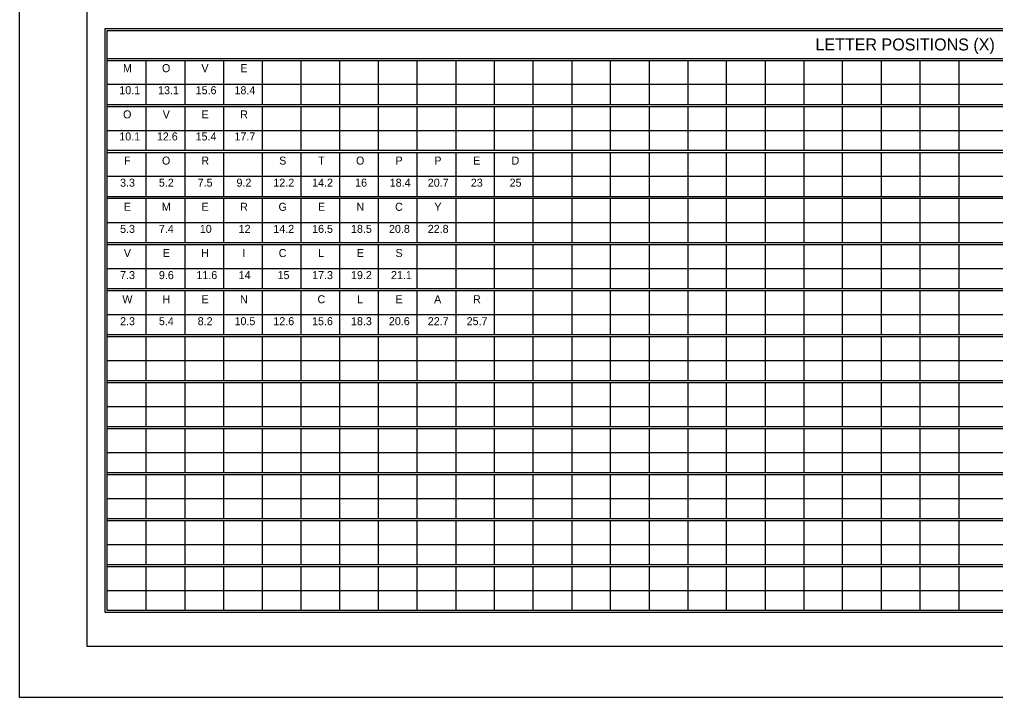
# Model space of a CAD drawing. Extents: x 1806251 to 1809821, y 414895 to 422886.
# Drawn here: x 1809672.13 to 1809679.34, y 415265.97 to 415270.98 of the extents above; entities that cross this region are included whole.
import ezdxf

# ---------------------------------------------------------------- set-up
doc = ezdxf.new("R2010")
doc.units = 0
doc.layers.add('GSSHT', color=7, linetype='Continuous')

msp = doc.modelspace()

# ---------------------------------------------------------------- linework, layer by layer
at = {"layer": 'GSSHT'}
for p, q in [((1809672.1349, 415265.9725), (1809672.1349, 415274.2262)), ((1809672.7816, 415270.6885), (1809684.4905, 415270.6885)), ((1809672.7816, 415270.6737), (1809684.4905, 415270.6737)), ((1809673.0681, 415270.6737), (1809673.0681, 415270.3489)), ((1809673.3545, 415270.6737), (1809673.3545, 415270.3489)), ((1809673.641, 415270.6737), (1809673.641, 415270.3489)), ((1809673.9245, 415270.6737), (1809673.9245, 415270.3489)), ((1809674.2109, 415270.6737), (1809674.2109, 415270.3489)), ((1809674.4973, 415270.6737), (1809674.4973, 415270.3489)), ((1809674.7808, 415270.6737), (1809674.7808, 415270.3489)), ((1809675.0673, 415270.6737), (1809675.0673, 415270.3489)), ((1809675.3537, 415270.6737), (1809675.3537, 415270.3489)), ((1809675.6372, 415270.6737), (1809675.6372, 415270.3489)), ((1809675.9237, 415270.6737), (1809675.9237, 415270.3489)), ((1809676.2101, 415270.6737), (1809676.2101, 415270.3489)), ((1809676.4936, 415270.6737), (1809676.4936, 415270.3489)), ((1809676.7801, 415270.6737), (1809676.7801, 415270.3489)), ((1809677.0665, 415270.6737), (1809677.0665, 415270.3489)), ((1809677.35, 415270.6737), (1809677.35, 415270.3489)), ((1809677.6364, 415270.6737), (1809677.6364, 415270.3489)), ((1809677.9229, 415270.6737), (1809677.9229, 415270.3489)), ((1809678.2064, 415270.6737), (1809678.2064, 415270.3489)), ((1809678.4928, 415270.6737), (1809678.4928, 415270.3489)), ((1809678.7793, 415270.6737), (1809678.7793, 415270.3489)), ((1809679.0657, 415270.6737), (1809679.0657, 415270.3489)), ((1809672.7816, 415270.4995), (1809683.6311, 415270.4995)), ((1809672.7816, 415270.3489), (1809684.4905, 415270.3489)), ((1809672.7816, 415270.3341), (1809684.4905, 415270.3341)), ((1809673.0681, 415270.3341), (1809673.0681, 415270.0122)), ((1809673.3545, 415270.3341), (1809673.3545, 415270.0122)), ((1809673.641, 415270.3341), (1809673.641, 415270.0122)), ((1809673.9245, 415270.3341), (1809673.9245, 415270.0122)), ((1809674.2109, 415270.3341), (1809674.2109, 415270.0122)), ((1809674.4973, 415270.3341), (1809674.4973, 415270.0122)), ((1809674.7808, 415270.3341), (1809674.7808, 415270.0122)), ((1809675.0673, 415270.3341), (1809675.0673, 415270.0122)), ((1809675.3537, 415270.3341), (1809675.3537, 415270.0122)), ((1809675.6372, 415270.3341), (1809675.6372, 415270.0122)), ((1809675.9237, 415270.3341), (1809675.9237, 415270.0122)), ((1809676.2101, 415270.3341), (1809676.2101, 415270.0122)), ((1809676.4936, 415270.3341), (1809676.4936, 415270.0122)), ((1809676.7801, 415270.3341), (1809676.7801, 415270.0122)), ((1809677.0665, 415270.3341), (1809677.0665, 415270.0122)), ((1809677.35, 415270.3341), (1809677.35, 415270.0122)), ((1809677.6364, 415270.3341), (1809677.6364, 415270.0122)), ((1809677.9229, 415270.3341), (1809677.9229, 415270.0122)), ((1809678.2064, 415270.3341), (1809678.2064, 415270.0122)), ((1809678.4928, 415270.3341), (1809678.4928, 415270.0122)), ((1809678.7793, 415270.3341), (1809678.7793, 415270.0122)), ((1809679.0657, 415270.3341), (1809679.0657, 415270.0122)), ((1809672.7816, 415270.1569), (1809683.6311, 415270.1569)), ((1809672.7816, 415270.0122), (1809684.4905, 415270.0122)), ((1809672.7816, 415269.9945), (1809684.4905, 415269.9945)), ((1809673.0681, 415269.9945), (1809673.0681, 415269.6697)), ((1809673.3545, 415269.9945), (1809673.3545, 415269.6697)), ((1809673.641, 415269.9945), (1809673.641, 415269.6697)), ((1809673.9245, 415269.9945), (1809673.9245, 415269.6697)), ((1809674.2109, 415269.9945), (1809674.2109, 415269.6697)), ((1809674.4973, 415269.9945), (1809674.4973, 415269.6697)), ((1809674.7808, 415269.9945), (1809674.7808, 415269.6697)), ((1809675.0673, 415269.9945), (1809675.0673, 415269.6697)), ((1809675.3537, 415269.9945), (1809675.3537, 415269.6697)), ((1809675.6372, 415269.9945), (1809675.6372, 415269.6697)), ((1809675.9237, 415269.9945), (1809675.9237, 415269.6697)), ((1809676.2101, 415269.9945), (1809676.2101, 415269.6697)), ((1809676.4936, 415269.9945), (1809676.4936, 415269.6697)), ((1809676.7801, 415269.9945), (1809676.7801, 415269.6697)), ((1809677.0665, 415269.9945), (1809677.0665, 415269.6697)), ((1809677.35, 415269.9945), (1809677.35, 415269.6697)), ((1809677.6364, 415269.9945), (1809677.6364, 415269.6697)), ((1809677.9229, 415269.9945), (1809677.9229, 415269.6697)), ((1809678.2064, 415269.9945), (1809678.2064, 415269.6697)), ((1809678.4928, 415269.9945), (1809678.4928, 415269.6697)), ((1809678.7793, 415269.9945), (1809678.7793, 415269.6697)), ((1809679.0657, 415269.9945), (1809679.0657, 415269.6697)), ((1809672.7816, 415269.8203), (1809683.6311, 415269.8203)), ((1809672.7816, 415269.6697), (1809684.4905, 415269.6697)), ((1809672.7816, 415269.6579), (1809684.4905, 415269.6579)), ((1809673.0681, 415269.6579), (1809673.0681, 415269.3301)), ((1809673.3545, 415269.6579), (1809673.3545, 415269.3301)), ((1809673.641, 415269.6579), (1809673.641, 415269.3301)), ((1809673.9245, 415269.6579), (1809673.9245, 415269.3301)), ((1809674.2109, 415269.6579), (1809674.2109, 415269.3301)), ((1809674.4973, 415269.6579), (1809674.4973, 415269.3301)), ((1809674.7808, 415269.6579), (1809674.7808, 415269.3301)), ((1809675.0673, 415269.6579), (1809675.0673, 415269.3301)), ((1809675.3537, 415269.6579), (1809675.3537, 415269.3301)), ((1809675.6372, 415269.6579), (1809675.6372, 415269.3301)), ((1809675.9237, 415269.6579), (1809675.9237, 415269.3301)), ((1809676.2101, 415269.6579), (1809676.2101, 415269.3301)), ((1809676.4936, 415269.6579), (1809676.4936, 415269.3301)), ((1809676.7801, 415269.6579), (1809676.7801, 415269.3301)), ((1809677.0665, 415269.6579), (1809677.0665, 415269.3301)), ((1809677.35, 415269.6579), (1809677.35, 415269.3301)), ((1809677.6364, 415269.6579), (1809677.6364, 415269.3301)), ((1809677.9229, 415269.6579), (1809677.9229, 415269.3301)), ((1809678.2064, 415269.6579), (1809678.2064, 415269.3301)), ((1809678.4928, 415269.6579), (1809678.4928, 415269.3301)), ((1809678.7793, 415269.6579), (1809678.7793, 415269.3301)), ((1809679.0657, 415269.6579), (1809679.0657, 415269.3301)), ((1809672.7816, 415269.4777), (1809683.6311, 415269.4777)), ((1809672.7816, 415269.3301), (1809684.4905, 415269.3301)), ((1809672.7816, 415269.3153), (1809684.4905, 415269.3153)), ((1809673.0681, 415269.3153), (1809673.0681, 415268.9905)), ((1809673.3545, 415269.3153), (1809673.3545, 415268.9905)), ((1809673.641, 415269.3153), (1809673.641, 415268.9905)), ((1809673.9245, 415269.3153), (1809673.9245, 415268.9905)), ((1809674.2109, 415269.3153), (1809674.2109, 415268.9905)), ((1809674.4973, 415269.3153), (1809674.4973, 415268.9905)), ((1809674.7808, 415269.3153), (1809674.7808, 415268.9905)), ((1809675.0673, 415269.3153), (1809675.0673, 415268.9905)), ((1809675.3537, 415269.3153), (1809675.3537, 415268.9905)), ((1809675.6372, 415269.3153), (1809675.6372, 415268.9905)), ((1809675.9237, 415269.3153), (1809675.9237, 415268.9905)), ((1809676.2101, 415269.3153), (1809676.2101, 415268.9905)), ((1809676.4936, 415269.3153), (1809676.4936, 415268.9905)), ((1809676.7801, 415269.3153), (1809676.7801, 415268.9905)), ((1809677.0665, 415269.3153), (1809677.0665, 415268.9905)), ((1809677.35, 415269.3153), (1809677.35, 415268.9905)), ((1809677.6364, 415269.3153), (1809677.6364, 415268.9905)), ((1809677.9229, 415269.3153), (1809677.9229, 415268.9905)), ((1809678.2064, 415269.3153), (1809678.2064, 415268.9905)), ((1809678.4928, 415269.3153), (1809678.4928, 415268.9905)), ((1809678.7793, 415269.3153), (1809678.7793, 415268.9905)), ((1809679.0657, 415269.3153), (1809679.0657, 415268.9905)), ((1809672.7816, 415269.1381), (1809683.6311, 415269.1381)), ((1809672.7816, 415268.9905), (1809684.4905, 415268.9905)), ((1809672.7816, 415268.9757), (1809684.4905, 415268.9757)), ((1809673.0681, 415268.9757), (1809673.0681, 415268.6509)), ((1809673.3545, 415268.9757), (1809673.3545, 415268.6509)), ((1809673.641, 415268.9757), (1809673.641, 415268.6509)), ((1809673.9245, 415268.9757), (1809673.9245, 415268.6509)), ((1809674.2109, 415268.9757), (1809674.2109, 415268.6509)), ((1809674.4973, 415268.9757), (1809674.4973, 415268.6509)), ((1809674.7808, 415268.9757), (1809674.7808, 415268.6509)), ((1809675.0673, 415268.9757), (1809675.0673, 415268.6509)), ((1809675.3537, 415268.9757), (1809675.3537, 415268.6509)), ((1809675.6372, 415268.9757), (1809675.6372, 415268.6509)), ((1809675.9237, 415268.9757), (1809675.9237, 415268.6509)), ((1809676.2101, 415268.9757), (1809676.2101, 415268.6509)), ((1809676.4936, 415268.9757), (1809676.4936, 415268.6509)), ((1809676.7801, 415268.9757), (1809676.7801, 415268.6509)), ((1809677.0665, 415268.9757), (1809677.0665, 415268.6509)), ((1809677.35, 415268.9757), (1809677.35, 415268.6509)), ((1809677.6364, 415268.9757), (1809677.6364, 415268.6509)), ((1809677.9229, 415268.9757), (1809677.9229, 415268.6509)), ((1809678.2064, 415268.9757), (1809678.2064, 415268.6509)), ((1809678.4928, 415268.9757), (1809678.4928, 415268.6509)), ((1809678.7793, 415268.9757), (1809678.7793, 415268.6509)), ((1809679.0657, 415268.9757), (1809679.0657, 415268.6509)), ((1809672.7816, 415268.7985), (1809683.6311, 415268.7985)), ((1809672.7816, 415268.6509), (1809684.4905, 415268.6509)), ((1809672.7816, 415268.6361), (1809684.4905, 415268.6361)), ((1809673.0681, 415268.6361), (1809673.0681, 415268.3113)), ((1809673.3545, 415268.6361), (1809673.3545, 415268.3113)), ((1809673.641, 415268.6361), (1809673.641, 415268.3113)), ((1809673.9245, 415268.6361), (1809673.9245, 415268.3113)), ((1809674.2109, 415268.6361), (1809674.2109, 415268.3113)), ((1809674.4973, 415268.6361), (1809674.4973, 415268.3113)), ((1809674.7808, 415268.6361), (1809674.7808, 415268.3113)), ((1809675.0673, 415268.6361), (1809675.0673, 415268.3113)), ((1809675.3537, 415268.6361), (1809675.3537, 415268.3113)), ((1809675.6372, 415268.6361), (1809675.6372, 415268.3113)), ((1809675.9237, 415268.6361), (1809675.9237, 415268.3113)), ((1809676.2101, 415268.6361), (1809676.2101, 415268.3113)), ((1809676.4936, 415268.6361), (1809676.4936, 415268.3113)), ((1809676.7801, 415268.6361), (1809676.7801, 415268.3113)), ((1809677.0665, 415268.6361), (1809677.0665, 415268.3113)), ((1809677.35, 415268.6361), (1809677.35, 415268.3113)), ((1809677.6364, 415268.6361), (1809677.6364, 415268.3113)), ((1809677.9229, 415268.6361), (1809677.9229, 415268.3113)), ((1809678.2064, 415268.6361), (1809678.2064, 415268.3113)), ((1809678.4928, 415268.6361), (1809678.4928, 415268.3113)), ((1809678.7793, 415268.6361), (1809678.7793, 415268.3113)), ((1809679.0657, 415268.6361), (1809679.0657, 415268.3113)), ((1809672.7816, 415268.4589), (1809683.6311, 415268.4589)), ((1809672.7816, 415268.3113), (1809684.4905, 415268.3113)), ((1809672.7816, 415268.2965), (1809684.4905, 415268.2965)), ((1809673.0681, 415268.2965), (1809673.0681, 415267.9717)), ((1809673.3545, 415268.2965), (1809673.3545, 415267.9717)), ((1809673.641, 415268.2965), (1809673.641, 415267.9717)), ((1809673.9245, 415268.2965), (1809673.9245, 415267.9717)), ((1809674.2109, 415268.2965), (1809674.2109, 415267.9717)), ((1809674.4973, 415268.2965), (1809674.4973, 415267.9717)), ((1809674.7808, 415268.2965), (1809674.7808, 415267.9717)), ((1809675.0673, 415268.2965), (1809675.0673, 415267.9717)), ((1809675.3537, 415268.2965), (1809675.3537, 415267.9717)), ((1809675.6372, 415268.2965), (1809675.6372, 415267.9717)), ((1809675.9237, 415268.2965), (1809675.9237, 415267.9717)), ((1809676.2101, 415268.2965), (1809676.2101, 415267.9717)), ((1809676.4936, 415268.2965), (1809676.4936, 415267.9717)), ((1809676.7801, 415268.2965), (1809676.7801, 415267.9717)), ((1809677.0665, 415268.2965), (1809677.0665, 415267.9717)), ((1809677.35, 415268.2965), (1809677.35, 415267.9717)), ((1809677.6364, 415268.2965), (1809677.6364, 415267.9717)), ((1809677.9229, 415268.2965), (1809677.9229, 415267.9717)), ((1809678.2064, 415268.2965), (1809678.2064, 415267.9717)), ((1809678.4928, 415268.2965), (1809678.4928, 415267.9717)), ((1809678.7793, 415268.2965), (1809678.7793, 415267.9717)), ((1809679.0657, 415268.2965), (1809679.0657, 415267.9717)), ((1809672.7816, 415268.1193), (1809683.6311, 415268.1193)), ((1809672.7816, 415267.9717), (1809684.4905, 415267.9717)), ((1809672.7816, 415267.9569), (1809684.4905, 415267.9569)), ((1809673.0681, 415267.9569), (1809673.0681, 415267.6321)), ((1809673.3545, 415267.9569), (1809673.3545, 415267.6321)), ((1809673.641, 415267.9569), (1809673.641, 415267.6321)), ((1809673.9245, 415267.9569), (1809673.9245, 415267.6321)), ((1809674.2109, 415267.9569), (1809674.2109, 415267.6321)), ((1809674.4973, 415267.9569), (1809674.4973, 415267.6321)), ((1809674.7808, 415267.9569), (1809674.7808, 415267.6321)), ((1809675.0673, 415267.9569), (1809675.0673, 415267.6321)), ((1809675.3537, 415267.9569), (1809675.3537, 415267.6321)), ((1809675.6372, 415267.9569), (1809675.6372, 415267.6321)), ((1809675.9237, 415267.9569), (1809675.9237, 415267.6321)), ((1809676.2101, 415267.9569), (1809676.2101, 415267.6321)), ((1809676.4936, 415267.9569), (1809676.4936, 415267.6321)), ((1809676.7801, 415267.9569), (1809676.7801, 415267.6321)), ((1809677.0665, 415267.9569), (1809677.0665, 415267.6321)), ((1809677.35, 415267.9569), (1809677.35, 415267.6321)), ((1809677.6364, 415267.9569), (1809677.6364, 415267.6321)), ((1809677.9229, 415267.9569), (1809677.9229, 415267.6321)), ((1809678.2064, 415267.9569), (1809678.2064, 415267.6321)), ((1809678.4928, 415267.9569), (1809678.4928, 415267.6321)), ((1809678.7793, 415267.9569), (1809678.7793, 415267.6321)), ((1809679.0657, 415267.9569), (1809679.0657, 415267.6321)), ((1809672.7816, 415267.7797), (1809683.6311, 415267.7797)), ((1809672.7816, 415267.6321), (1809684.4905, 415267.6321)), ((1809672.7816, 415267.6173), (1809684.4905, 415267.6173)), ((1809673.0681, 415267.6173), (1809673.0681, 415267.2925)), ((1809673.3545, 415267.6173), (1809673.3545, 415267.2925)), ((1809673.641, 415267.6173), (1809673.641, 415267.2925)), ((1809673.9245, 415267.6173), (1809673.9245, 415267.2925)), ((1809674.2109, 415267.6173), (1809674.2109, 415267.2925)), ((1809674.4973, 415267.6173), (1809674.4973, 415267.2925)), ((1809674.7808, 415267.6173), (1809674.7808, 415267.2925)), ((1809675.0673, 415267.6173), (1809675.0673, 415267.2925)), ((1809675.3537, 415267.6173), (1809675.3537, 415267.2925)), ((1809675.6372, 415267.6173), (1809675.6372, 415267.2925)), ((1809675.9237, 415267.6173), (1809675.9237, 415267.2925)), ((1809676.2101, 415267.6173), (1809676.2101, 415267.2925)), ((1809676.4936, 415267.6173), (1809676.4936, 415267.2925)), ((1809676.7801, 415267.6173), (1809676.7801, 415267.2925)), ((1809677.0665, 415267.6173), (1809677.0665, 415267.2925)), ((1809677.35, 415267.6173), (1809677.35, 415267.2925)), ((1809677.6364, 415267.6173), (1809677.6364, 415267.2925)), ((1809677.9229, 415267.6173), (1809677.9229, 415267.2925)), ((1809678.2064, 415267.6173), (1809678.2064, 415267.2925)), ((1809678.4928, 415267.6173), (1809678.4928, 415267.2925)), ((1809678.7793, 415267.6173), (1809678.7793, 415267.2925)), ((1809679.0657, 415267.6173), (1809679.0657, 415267.2925)), ((1809672.7816, 415267.4401), (1809683.6311, 415267.4401)), ((1809672.7816, 415267.2925), (1809684.4905, 415267.2925)), ((1809672.7816, 415267.2777), (1809684.4905, 415267.2777)), ((1809673.0681, 415267.2777), (1809673.0681, 415266.9529)), ((1809673.3545, 415267.2777), (1809673.3545, 415266.9529)), ((1809673.641, 415267.2777), (1809673.641, 415266.9529)), ((1809673.9245, 415267.2777), (1809673.9245, 415266.9529)), ((1809674.2109, 415267.2777), (1809674.2109, 415266.9529)), ((1809674.4973, 415267.2777), (1809674.4973, 415266.9529)), ((1809674.7808, 415267.2777), (1809674.7808, 415266.9529)), ((1809675.0673, 415267.2777), (1809675.0673, 415266.9529)), ((1809675.3537, 415267.2777), (1809675.3537, 415266.9529)), ((1809675.6372, 415267.2777), (1809675.6372, 415266.9529)), ((1809675.9237, 415267.2777), (1809675.9237, 415266.9529)), ((1809676.2101, 415267.2777), (1809676.2101, 415266.9529)), ((1809676.4936, 415267.2777), (1809676.4936, 415266.9529)), ((1809676.7801, 415267.2777), (1809676.7801, 415266.9529)), ((1809677.0665, 415267.2777), (1809677.0665, 415266.9529)), ((1809677.35, 415267.2777), (1809677.35, 415266.9529)), ((1809677.6364, 415267.2777), (1809677.6364, 415266.9529)), ((1809677.9229, 415267.2777), (1809677.9229, 415266.9529)), ((1809678.2064, 415267.2777), (1809678.2064, 415266.9529)), ((1809678.4928, 415267.2777), (1809678.4928, 415266.9529)), ((1809678.7793, 415267.2777), (1809678.7793, 415266.9529)), ((1809679.0657, 415267.2777), (1809679.0657, 415266.9529)), ((1809672.7816, 415267.1005), (1809683.6311, 415267.1005)), ((1809672.7816, 415266.9529), (1809684.4905, 415266.9529)), ((1809672.7816, 415266.9381), (1809684.4905, 415266.9381)), ((1809673.0681, 415266.9381), (1809673.0681, 415266.6133)), ((1809673.3545, 415266.9381), (1809673.3545, 415266.6133)), ((1809673.641, 415266.9381), (1809673.641, 415266.6133)), ((1809673.9245, 415266.9381), (1809673.9245, 415266.6133)), ((1809674.2109, 415266.9381), (1809674.2109, 415266.6133)), ((1809674.4973, 415266.9381), (1809674.4973, 415266.6133)), ((1809674.7808, 415266.9381), (1809674.7808, 415266.6133)), ((1809675.0673, 415266.9381), (1809675.0673, 415266.6133)), ((1809675.3537, 415266.9381), (1809675.3537, 415266.6133)), ((1809675.6372, 415266.9381), (1809675.6372, 415266.6133)), ((1809675.9237, 415266.9381), (1809675.9237, 415266.6133)), ((1809676.2101, 415266.9381), (1809676.2101, 415266.6133)), ((1809676.4936, 415266.9381), (1809676.4936, 415266.6133)), ((1809676.7801, 415266.9381), (1809676.7801, 415266.6133)), ((1809677.0665, 415266.9381), (1809677.0665, 415266.6133)), ((1809677.35, 415266.9381), (1809677.35, 415266.6133)), ((1809677.6364, 415266.9381), (1809677.6364, 415266.6133)), ((1809677.9229, 415266.9381), (1809677.9229, 415266.6133)), ((1809678.2064, 415266.9381), (1809678.2064, 415266.6133)), ((1809678.4928, 415266.9381), (1809678.4928, 415266.6133)), ((1809678.7793, 415266.9381), (1809678.7793, 415266.6133)), ((1809679.0657, 415266.9381), (1809679.0657, 415266.6133)), ((1809672.7816, 415266.7609), (1809683.6311, 415266.7609)), ((1809684.8891, 415265.9725), (1809672.1349, 415265.9725))]:
    msp.add_line(p, q, dxfattribs=at)
for points in [[(1809672.634, 415273.8512), (1809684.6381, 415273.8512), (1809684.6381, 415266.3475), (1809672.634, 415266.3475)], [(1809672.7669, 415270.91), (1809684.5052, 415270.91), (1809684.5052, 415266.5985), (1809672.7669, 415266.5985)], [(1809672.7816, 415270.8952), (1809684.4905, 415270.8952), (1809684.4905, 415266.6133), (1809672.7816, 415266.6133)]]:
    msp.add_lwpolyline(points, close=True, dxfattribs=at)

# ---------------------------------------------------------------- texts
for s, height, p in [('LETTER POSITIONS (X)', 0.088592, (1809678.0085, 415270.7475)), ('M', 0.0591, (1809672.8983, 415270.5874)), ('O', 0.0591, (1809673.186, 415270.5874)), ('V', 0.0591, (1809673.4773, 415270.5874)), ('E', 0.0591, (1809673.7641, 415270.5874)), ('10.1', 0.05906, (1809672.8712, 415270.4246)), ('13.1', 0.05906, (1809673.1575, 415270.4246)), ('15.6', 0.05906, (1809673.4348, 415270.4246)), ('18.4', 0.05906, (1809673.7211, 415270.4246)), ('O', 0.0591, (1809672.8992, 415270.2463)), ('V', 0.0591, (1809673.1915, 415270.2463)), ('E', 0.0591, (1809673.4778, 415270.2463)), ('R', 0.0591, (1809673.7631, 415270.2463)), ('10.1', 0.05906, (1809672.8712, 415270.0835)), ('12.6', 0.05906, (1809673.1485, 415270.0835)), ('15.4', 0.05906, (1809673.4343, 415270.0835)), ('17.7', 0.05906, (1809673.7211, 415270.0835)), ('F', 0.0591, (1809672.9062, 415269.9052)), ('O', 0.0591, (1809673.186, 415269.9052)), ('R', 0.0591, (1809673.4763, 415269.9052)), ('S', 0.0591, (1809674.0509, 415269.9052)), ('T', 0.0591, (1809674.3387, 415269.9052)), ('O', 0.0591, (1809674.618, 415269.9052)), ('P', 0.0591, (1809674.9098, 415269.9052)), ('P', 0.0591, (1809675.1961, 415269.9052)), ('E', 0.0591, (1809675.4829, 415269.9052)), ('D', 0.0591, (1809675.7657, 415269.9052)), ('3.3', 0.05906, (1809672.8772, 415269.7424)), ('5.2', 0.05906, (1809673.1635, 415269.7424)), ('7.5', 0.05906, (1809673.4498, 415269.7424)), ('9.2', 0.05906, (1809673.7361, 415269.7424)), ('12.2', 0.05906, (1809674.0079, 415269.7424)), ('14.2', 0.05906, (1809674.2942, 415269.7424)), ('16', 0.05906, (1809674.6115, 415269.7424)), ('18.4', 0.05906, (1809674.8668, 415269.7424)), ('20.7', 0.05906, (1809675.1476, 415269.7424)), ('23', 0.05906, (1809675.4654, 415269.7424)), ('25', 0.05906, (1809675.7512, 415269.7424)), ('E', 0.0591, (1809672.9052, 415269.5641)), ('M', 0.0591, (1809673.185, 415269.5641)), ('E', 0.0591, (1809673.4778, 415269.5641)), ('R', 0.0591, (1809673.7631, 415269.5641)), ('G', 0.0591, (1809674.0464, 415269.5641)), ('E', 0.0591, (1809674.3372, 415269.5641)), ('N', 0.0591, (1809674.6215, 415269.5641)), ('C', 0.0591, (1809674.9063, 415269.5641)), ('Y', 0.0591, (1809675.1961, 415269.5641)), ('5.3', 0.05906, (1809672.8772, 415269.4013)), ('7.4', 0.05906, (1809673.1635, 415269.4013)), ('10', 0.05906, (1809673.4653, 415269.4013)), ('12', 0.05906, (1809673.7521, 415269.4013)), ('14.2', 0.05906, (1809674.0079, 415269.4013)), ('16.5', 0.05906, (1809674.2942, 415269.4013)), ('18.5', 0.05906, (1809674.581, 415269.4013)), ('20.8', 0.05906, (1809674.8613, 415269.4013)), ('22.8', 0.05906, (1809675.1476, 415269.4013)), ('V', 0.0591, (1809672.9047, 415269.223)), ('E', 0.0591, (1809673.1915, 415269.223)), ('H', 0.0591, (1809673.4753, 415269.223)), ('I', 0.0591, (1809673.7801, 415269.223)), ('C', 0.0591, (1809674.0474, 415269.223)), ('L', 0.0591, (1809674.3387, 415269.223)), ('E', 0.0591, (1809674.6235, 415269.223)), ('S', 0.0591, (1809674.9098, 415269.223)), ('7.3', 0.05906, (1809672.8772, 415269.0602)), ('9.6', 0.05906, (1809673.1635, 415269.0602)), ('11.6', 0.05906, (1809673.4403, 415269.0602)), ('14', 0.05906, (1809673.7521, 415269.0602)), ('15', 0.05906, (1809674.0389, 415269.0602)), ('17.3', 0.05906, (1809674.2942, 415269.0602)), ('19.2', 0.05906, (1809674.581, 415269.0602)), ('21.1', 0.05906, (1809674.8758, 415269.0602)), ('W', 0.0591, (1809672.8937, 415268.8819)), ('H', 0.0591, (1809673.1895, 415268.8819)), ('E', 0.0591, (1809673.4778, 415268.8819)), ('N', 0.0591, (1809673.7621, 415268.8819)), ('C', 0.0591, (1809674.3337, 415268.8819)), ('L', 0.0591, (1809674.6255, 415268.8819)), ('E', 0.0591, (1809674.9098, 415268.8819)), ('A', 0.0591, (1809675.1941, 415268.8819)), ('R', 0.0591, (1809675.4813, 415268.8819)), ('2.3', 0.05906, (1809672.8772, 415268.7201)), ('5.4', 0.05906, (1809673.1635, 415268.7201)), ('8.2', 0.05906, (1809673.4498, 415268.7201)), ('10.5', 0.05906, (1809673.7216, 415268.7201)), ('12.6', 0.05906, (1809674.0079, 415268.7201)), ('15.6', 0.05906, (1809674.2937, 415268.7201)), ('18.3', 0.05906, (1809674.581, 415268.7201)), ('20.6', 0.05906, (1809674.8607, 415268.7201)), ('22.7', 0.05906, (1809675.1475, 415268.7201)), ('25.7', 0.05906, (1809675.4343, 415268.7201))]:
    msp.add_text(s, height=height, dxfattribs=at).set_placement(p)

doc.saveas('drawing.dxf')
